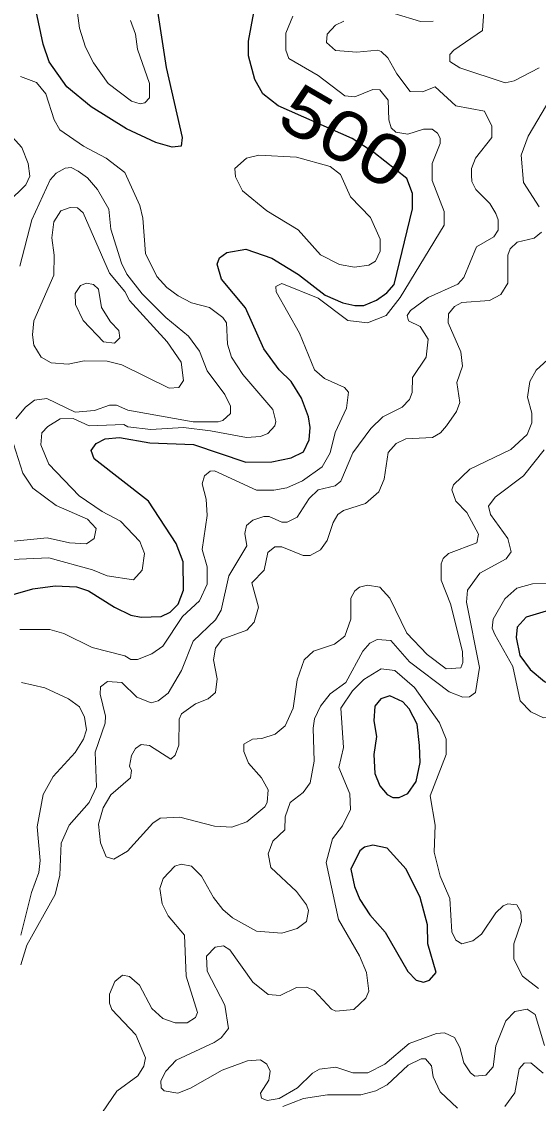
# Model space of a CAD drawing. Extents: x 577 to 602.9, y 7483.8 to 7511.6.
# Drawn here: x 592.72 to 593.545, y 7502.957 to 7504.685 of the extents above; entities that cross this region are included whole.
import ezdxf
from ezdxf.enums import TextEntityAlignment as Align

# ---------------------------------------------------------------- set-up
doc = ezdxf.new("R2010")
doc.units = 0
doc.header["$LTSCALE"] = 0.032
doc.layers.add('1', color=7, linetype='Continuous', lineweight=25)
doc.layers.add('2', color=7, linetype='Continuous', lineweight=13)
doc.layers.add('61', color=7, linetype='Continuous')

msp = doc.modelspace()

# ---------------------------------------------------------------- linework, layer by layer
at = {"layer": '1'}
for points in [[(592.9356, 7504.7088), (592.9507, 7504.6118), (592.9761, 7504.4997), (592.9745, 7504.4862), (592.9602, 7504.4846), (592.934, 7504.4917), (592.8871, 7504.514), (592.8306, 7504.549), (592.7917, 7504.5808), (592.7638, 7504.6205), (592.7543, 7504.6492), (592.7392, 7504.7199)], [(592.6644, 7503.7586), (592.7376, 7503.7792), (592.7734, 7503.784), (592.8076, 7503.7824), (592.8266, 7503.7761), (592.868, 7503.7498), (592.8942, 7503.7371), (592.9109, 7503.7339), (592.9427, 7503.7347), (592.9571, 7503.7419), (592.9698, 7503.7546), (592.9785, 7503.7769), (592.9777, 7503.8222), (592.9666, 7503.8516), (592.9221, 7503.9192), (592.8354, 7503.9868), (592.8306, 7504.0003), (592.8386, 7504.0114), (592.8529, 7504.0186), (592.8759, 7504.021), (592.9245, 7504.0122), (592.9944, 7504.0098), (593.0779, 7503.9812), (593.1193, 7503.982), (593.1503, 7503.9884), (593.1702, 7503.9979), (593.1789, 7504.017), (593.1805, 7504.0369), (593.1781, 7504.0536), (593.167, 7504.0838), (593.1503, 7504.11), (593.1312, 7504.1291), (593.1065, 7504.1625), (593.0771, 7504.2277), (593.039, 7504.2738), (593.0318, 7504.2977), (593.0358, 7504.308), (593.0477, 7504.316), (593.0779, 7504.3216), (593.1193, 7504.3072), (593.1622, 7504.281), (593.2046, 7504.2479), (593.233, 7504.2357), (593.2521, 7504.2317), (593.2664, 7504.2317), (593.2863, 7504.2404), (593.303, 7504.2516), (593.3149, 7504.2651), (593.3443, 7504.386), (593.3443, 7504.4106), (593.3348, 7504.4345), (593.2823, 7504.4758), (593.2479, 7504.4985), (593.1296, 7504.5506), (593.105, 7504.5696), (593.0922, 7504.5927), (593.0819, 7504.6301), (593.0819, 7504.6539), (593.0906, 7504.6993)]]:
    msp.add_lwpolyline(points, dxfattribs=at)
for points in [[(593.5155, 7503.6727), (593.532, 7503.6504), (593.555, 7503.6313), (593.5781, 7503.6194), (593.598, 7503.6178), (593.6099, 7503.6274), (593.6226, 7503.6639), (593.6226, 7503.6783), (593.6155, 7503.7045), (593.5948, 7503.7339), (593.5797, 7503.7427), (593.5574, 7503.7435), (593.5256, 7503.7339), (593.5113, 7503.718), (593.5097, 7503.7013)], [(593.355, 7503.5287), (593.3515, 7503.563), (593.3387, 7503.5876), (593.3284, 7503.5987), (593.3077, 7503.6083), (593.2934, 7503.6035), (593.2839, 7503.5916), (593.2823, 7503.5685), (593.2863, 7503.5431), (593.2823, 7503.5145), (593.2839, 7503.4842), (593.2918, 7503.4644), (593.3037, 7503.4508), (593.3125, 7503.4461), (593.3228, 7503.4461), (593.3364, 7503.4524), (593.3499, 7503.4715), (593.3562, 7503.5017)], [(593.3687, 7503.2123), (593.3682, 7503.2425), (593.3562, 7503.2862), (593.334, 7503.3316), (593.3037, 7503.365), (593.2807, 7503.3697), (593.2672, 7503.3665), (593.26, 7503.361), (593.2457, 7503.3316), (593.2513, 7503.3037), (593.26, 7503.2831), (593.2759, 7503.2584), (593.3006, 7503.2306), (593.3364, 7503.1678), (593.3499, 7503.1542), (593.3618, 7503.1511), (593.3713, 7503.1542), (593.3817, 7503.1662)]]:
    msp.add_lwpolyline(points, close=True, dxfattribs=at)
at = {"layer": '2'}
for points in [[(592.8091, 7504.6985), (592.8123, 7504.6746), (592.8219, 7504.6444), (592.8346, 7504.619), (592.8577, 7504.5863), (592.895, 7504.5577), (592.9093, 7504.5537), (592.9165, 7504.5553), (592.9237, 7504.5633), (592.9237, 7504.5863), (592.9046, 7504.6412), (592.9014, 7504.6651)], [(593.1527, 7504.6937), (593.1415, 7504.6667), (593.1415, 7504.6396), (593.1463, 7504.6261), (593.1932, 7504.5991), (593.2362, 7504.5665), (593.2521, 7504.5649), (593.2807, 7504.5768), (593.2918, 7504.576), (593.3053, 7504.5593), (593.3061, 7504.5283), (593.3101, 7504.5156), (593.3173, 7504.5084), (593.3364, 7504.5052), (593.3618, 7504.5132), (593.3753, 7504.5132), (593.3841, 7504.5068), (593.388, 7504.4989), (593.388, 7504.4901), (593.3753, 7504.4583), (593.3753, 7504.4313), (593.3944, 7504.382), (593.3944, 7504.3597), (593.3244, 7504.2444), (593.3022, 7504.2158), (593.2719, 7504.2039), (593.2409, 7504.2078), (593.1932, 7504.2434), (593.1352, 7504.2667), (593.1256, 7504.2619), (593.1264, 7504.2532), (593.1638, 7504.1872), (593.1877, 7504.1291), (593.2036, 7504.1148), (593.2354, 7504.1005), (593.2417, 7504.0933), (593.2385, 7504.0679), (593.2203, 7504.0289), (593.2123, 7503.9963), (593.1996, 7503.9741), (593.1686, 7503.9518), (593.1431, 7503.9407), (593.1224, 7503.9367)], [(593.3149, 7504.6977), (593.357, 7504.6849), (593.3769, 7504.6857)], [(593.458, 7504.7009), (593.4556, 7504.6706), (593.4103, 7504.6396), (593.4039, 7504.6325), (593.4039, 7504.6213), (593.4198, 7504.611), (593.4922, 7504.5871), (593.5065, 7504.5903), (593.5463, 7504.611)], [(592.9014, 7504.6651), (592.8934, 7504.6865)], [(593.4707, 7504.4997), (593.4707, 7504.518), (593.4588, 7504.5418), (593.4135, 7504.5506), (593.3801, 7504.5808), (593.3602, 7504.5728), (593.3403, 7504.5736), (593.3189, 7504.6015), (593.3045, 7504.6269), (593.2942, 7504.6372), (593.2886, 7504.6396), (593.2552, 7504.6364), (593.2211, 7504.6388), (593.2067, 7504.6516), (593.2075, 7504.6651), (593.2211, 7504.6794), (593.2346, 7504.6857)], [(593.0215, 7504.0313), (593.0787, 7504.021), (593.101, 7504.0226), (593.1129, 7504.0273), (593.124, 7504.0393), (593.1256, 7504.0464), (593.1209, 7504.0655), (593.0731, 7504.1212), (593.0549, 7504.149), (593.0485, 7504.1697), (593.0469, 7504.2039), (593.0413, 7504.2126), (593.0199, 7504.2285), (592.9912, 7504.2357), (592.9698, 7504.2468), (592.9515, 7504.2603), (592.9356, 7504.2778), (592.9173, 7504.3144), (592.9133, 7504.3709), (592.9085, 7504.3915), (592.8847, 7504.444), (592.8545, 7504.4671), (592.8187, 7504.4862), (592.7805, 7504.5124), (592.7718, 7504.5283), (592.7583, 7504.5696), (592.7432, 7504.5879), (592.7177, 7504.5975)], [(593.5717, 7504.5752), (593.5288, 7504.5021), (593.5177, 7504.4718), (593.5216, 7504.4281), (593.5463, 7504.3891)], [(592.6946, 7504.5124), (592.7201, 7504.4838), (592.7304, 7504.4583), (592.7328, 7504.4384), (592.7265, 7504.4241), (592.6978, 7504.3963)], [(592.7185, 7503.1789), (592.728, 7503.2099), (592.7734, 7503.291), (592.7805, 7503.322), (592.7829, 7503.3729), (592.7956, 7503.4015), (592.8274, 7503.4381), (592.8394, 7503.4628), (592.837, 7503.5184), (592.8529, 7503.5645), (592.8537, 7503.5757), (592.8449, 7503.6107), (592.8457, 7503.6226), (592.8569, 7503.6313), (592.8799, 7503.6298), (592.9038, 7503.6059), (592.9268, 7503.5971), (592.938, 7503.6003), (592.9539, 7503.6123), (592.9753, 7503.6488), (592.9936, 7503.6958), (593.0294, 7503.7299), (593.0382, 7503.7451), (593.0509, 7503.7999), (593.0795, 7503.8476), (593.0763, 7503.8675), (593.0787, 7503.8802), (593.0891, 7503.889), (593.1065, 7503.8945), (593.1153, 7503.8945), (593.1352, 7503.8858), (593.1439, 7503.8858), (593.1598, 7503.8937), (593.1789, 7503.9232), (593.1932, 7503.9375), (593.2203, 7503.9438), (593.2298, 7503.951), (593.2489, 7503.9963), (593.2775, 7504.0353), (593.2966, 7504.0536), (593.3276, 7504.0695), (593.3395, 7504.0814), (593.3435, 7504.0925), (593.3443, 7504.1164), (593.3658, 7504.149), (593.369, 7504.1776), (593.3562, 7504.1983), (593.3379, 7504.207), (593.3356, 7504.2158), (593.3411, 7504.2237), (593.369, 7504.2444), (593.4167, 7504.2659), (593.4262, 7504.2762), (593.4461, 7504.3255), (593.4739, 7504.3414), (593.4811, 7504.3518), (593.4811, 7504.3685), (593.4771, 7504.3788), (593.4676, 7504.3947), (593.4453, 7504.417), (593.4389, 7504.4297), (593.4381, 7504.44), (593.4381, 7504.4504), (593.4445, 7504.4671), (593.4707, 7504.4997)], [(592.7169, 7504.2945), (592.736, 7504.3685), (592.7654, 7504.4321), (592.775, 7504.4432), (592.7893, 7504.4512), (592.7988, 7504.452), (592.8099, 7504.4464), (592.8251, 7504.4353), (592.841, 7504.417), (592.8592, 7504.3852), (592.8624, 7504.3534), (592.8791, 7504.2993), (592.8879, 7504.2818)], [(593.5503, 7504.3486), (593.5383, 7504.339), (593.5113, 7504.3327), (593.5002, 7504.3223), (593.4962, 7504.312), (593.4962, 7504.2675), (593.485, 7504.2492), (593.4668, 7504.2397), (593.423, 7504.2365), (593.4111, 7504.2301), (593.4016, 7504.2182), (593.4008, 7504.2039), (593.4214, 7504.1577), (593.4238, 7504.1347), (593.4151, 7504.1084), (593.4198, 7504.0766), (593.4143, 7504.0623), (593.3984, 7504.0393), (593.3888, 7504.0281), (593.3761, 7504.021), (593.3332, 7504.0186), (593.3181, 7504.0114), (593.3053, 7503.9971), (593.299, 7503.9542), (593.2902, 7503.9343), (593.2688, 7503.9152), (593.2338, 7503.9041), (593.225, 7503.8977), (593.2171, 7503.885), (593.2075, 7503.8564), (593.1972, 7503.8413), (593.1805, 7503.8325), (593.1694, 7503.8325), (593.1352, 7503.846), (593.124, 7503.846), (593.1129, 7503.8373), (593.1073, 7503.8087), (593.0875, 7503.7888), (593.0978, 7503.7498), (593.0914, 7503.726), (593.0795, 7503.7132), (593.0398, 7503.6989), (593.0294, 7503.6846), (593.0262, 7503.6655), (593.0318, 7503.6353), (593.0294, 7503.6138), (593.0175, 7503.6035), (592.9976, 7503.5956), (592.9753, 7503.5797), (592.9714, 7503.5709), (592.9706, 7503.5296), (592.965, 7503.5137), (592.9578, 7503.5073), (592.9237, 7503.5288), (592.9109, 7503.5304), (592.9014, 7503.524), (592.895, 7503.5129), (592.8918, 7503.4962), (592.895, 7503.489), (592.8934, 7503.4771), (592.8624, 7503.45), (592.8497, 7503.4294), (592.8425, 7503.4031), (592.8457, 7503.3737), (592.8545, 7503.3514), (592.8672, 7503.3475), (592.8887, 7503.3602), (592.9292, 7503.4047), (592.9411, 7503.4127), (592.9722, 7503.4143), (593.0278, 7503.3999), (593.0557, 7503.3984), (593.0795, 7503.4071), (593.1081, 7503.431), (593.1121, 7503.4381), (593.1137, 7503.458), (593.1026, 7503.4771), (593.0819, 7503.5009), (593.0747, 7503.5192), (593.0747, 7503.5311), (593.0883, 7503.5391), (593.1034, 7503.5399), (593.1248, 7503.5471), (593.1407, 7503.5606), (593.1535, 7503.5884), (593.1598, 7503.6337), (593.171, 7503.6655), (593.1861, 7503.6798), (593.2195, 7503.691), (593.2362, 7503.7037), (593.2457, 7503.7307), (593.2457, 7503.7641), (593.2521, 7503.7761), (593.2592, 7503.7816), (593.2719, 7503.7848)], [(592.8879, 7504.2818), (592.9125, 7504.25), (592.9499, 7504.2126), (592.9865, 7504.1824), (593.004, 7504.1585), (593.0159, 7504.1275), (593.0445, 7504.0894), (593.0533, 7504.0711), (593.0533, 7504.0591), (593.0413, 7504.048), (593.0334, 7504.0456), (592.9936, 7504.0456), (592.8895, 7504.0647), (592.8712, 7504.0727), (592.86, 7504.0727), (592.8362, 7504.0639), (592.8052, 7504.0615), (592.7598, 7504.083), (592.74, 7504.0806), (592.7257, 7504.0695), (592.7105, 7504.0504)], [(593.2719, 7503.7848), (593.2918, 7503.7816), (593.3077, 7503.7641), (593.3348, 7503.7085), (593.3674, 7503.6743), (593.3976, 7503.6512), (593.4214, 7503.6528), (593.4246, 7503.6616), (593.4238, 7503.6791), (593.4047, 7503.7554), (593.3896, 7503.7928), (593.3896, 7503.819), (593.3928, 7503.8278), (593.4016, 7503.8357), (593.4469, 7503.8524), (593.4493, 7503.8667), (593.431, 7503.9009), (593.4135, 7503.9192), (593.4071, 7503.9375), (593.4095, 7503.9454), (593.4357, 7503.9701), (593.501, 7504.0019), (593.5272, 7504.0257), (593.5344, 7504.044), (593.5344, 7504.0599), (593.528, 7504.0854), (593.5312, 7504.11), (593.5415, 7504.1283), (593.5781, 7504.1617)], [(592.7503, 7504.0091), (592.7519, 7504.0281), (592.7614, 7504.0385), (592.7813, 7504.0504), (592.802, 7504.0512), (592.8274, 7504.0393), (592.8831, 7504.0417), (592.8895, 7504.0377), (592.926, 7504.0337), (592.978, 7504.0366), (593.0215, 7504.0313)], [(592.6557, 7503.8238), (592.763, 7503.8285), (592.833, 7503.8095), (592.8561, 7503.7999), (592.8982, 7503.7936), (592.9125, 7503.8087), (592.9157, 7503.8357), (592.9085, 7503.8548), (592.8775, 7503.8874), (592.8481, 7503.9025), (592.8115, 7503.9279), (592.763, 7503.978), (592.7503, 7504.0091)], [(592.7066, 7504.0106), (592.7217, 7503.9637), (592.7376, 7503.9399), (592.775, 7503.912), (592.8251, 7503.8906), (592.8386, 7503.8755), (592.8354, 7503.8596), (592.8235, 7503.8508), (592.7964, 7503.8524), (592.7606, 7503.8604), (592.6803, 7503.8524)], [(593.5542, 7504.0011), (593.5216, 7503.9597), (593.4763, 7503.9256), (593.4652, 7503.9112), (593.4684, 7503.8977), (593.4962, 7503.8596), (593.5017, 7503.8381), (593.4938, 7503.827), (593.4517, 7503.8039), (593.4318, 7503.7769), (593.4302, 7503.7578), (593.4509, 7503.6536), (593.4445, 7503.6138), (593.435, 7503.6067), (593.4246, 7503.6059), (593.4024, 7503.6146), (593.3395, 7503.6624), (593.3093, 7503.6965), (593.2878, 7503.6981), (593.2759, 7503.6926), (593.2648, 7503.6798), (593.2377, 7503.6298), (593.2123, 7503.6115), (593.1972, 7503.5916), (593.1877, 7503.5717), (593.1853, 7503.5566), (593.1869, 7503.5041), (593.1805, 7503.4691), (593.1694, 7503.454), (593.1487, 7503.4381), (593.1407, 7503.4151), (593.1399, 7503.3944), (593.1209, 7503.3761), (593.1137, 7503.3562), (593.1177, 7503.3339), (593.159, 7503.2958), (593.1749, 7503.2743), (593.1781, 7503.2656), (593.1749, 7503.2481), (593.1598, 7503.2369), (593.1352, 7503.229), (593.0946, 7503.2322), (593.0564, 7503.2536), (593.0413, 7503.2672), (593.0262, 7503.2862), (593.0071, 7503.3204), (592.9912, 7503.3363), (592.9745, 7503.3395), (592.9642, 7503.3363), (592.9459, 7503.3165), (592.9404, 7503.3005), (592.9443, 7503.2759), (592.9539, 7503.2568), (592.9801, 7503.2258), (592.9825, 7503.1606), (593.0008, 7503.1025)], [(593.1224, 7503.9367), (593.0946, 7503.9367), (593.0278, 7503.9677), (593.0207, 7503.9669), (593.0119, 7503.9597), (593.0079, 7503.947), (593.0143, 7503.9224), (593.0159, 7503.8961), (593.0079, 7503.8421), (593.0159, 7503.8142), (593.0159, 7503.7864), (593.004, 7503.7602), (592.9769, 7503.7347), (592.9451, 7503.6878), (592.9276, 7503.6751), (592.9046, 7503.6663), (592.8942, 7503.6663), (592.8847, 7503.6719), (592.8322, 7503.6854), (592.7869, 7503.7077), (592.7646, 7503.714), (592.7169, 7503.714)], [(593.5455, 7503.1407), (593.52, 7503.1606), (593.5057, 7503.1876), (593.5057, 7503.2123), (593.5184, 7503.2481), (593.5169, 7503.2632), (593.5105, 7503.2743), (593.4962, 7503.2759), (593.489, 7503.2727), (593.4771, 7503.2616), (593.454, 7503.2274), (593.4405, 7503.2171), (593.423, 7503.2123), (593.4135, 7503.2179), (593.4071, 7503.2314), (593.4039, 7503.2846), (593.388, 7503.3204), (593.3785, 7503.3586), (593.3801, 7503.4015), (593.3721, 7503.4485), (593.3976, 7503.5145), (593.3976, 7503.5391), (593.3872, 7503.5653), (593.3475, 7503.6218), (593.3157, 7503.6488), (593.2942, 7503.6512), (593.2664, 7503.6345), (593.2481, 7503.6162), (593.2298, 7503.5884), (593.2338, 7503.5256), (593.2266, 7503.4938), (593.2441, 7503.4516), (593.2449, 7503.427), (593.2322, 7503.4007), (593.2163, 7503.3801), (593.2059, 7503.3419), (593.2258, 7503.2512), (593.2592, 7503.1932), (593.2704, 7503.1662), (593.2743, 7503.1367), (593.2696, 7503.1256), (593.2505, 7503.1073), (593.2218, 7503.1049), (593.2147, 7503.1081), (593.1869, 7503.1375), (593.1749, 7503.1431), (593.159, 7503.1423), (593.1328, 7503.1296), (593.1137, 7503.1312), (593.0891, 7503.1511), (593.0525, 7503.2027), (593.0421, 7503.2091), (593.0286, 7503.2067), (593.0151, 7503.1924), (593.0159, 7503.1685), (593.0445, 7503.1145), (593.0501, 7503.0771), (593.0382, 7503.062), (593.027, 7503.0548)], [(592.7193, 7503.6298), (592.7567, 7503.621), (592.7948, 7503.6035), (592.8123, 7503.5908), (592.8203, 7503.5741), (592.8235, 7503.5542), (592.8187, 7503.5391), (592.8052, 7503.5176), (592.7702, 7503.4795), (592.7543, 7503.4508), (592.7447, 7503.3992), (592.7495, 7503.3451), (592.7471, 7503.326), (592.7352, 7503.2942), (592.7185, 7503.2258)], [(593.0008, 7503.1025), (592.9976, 7503.0946), (592.9841, 7503.0859), (592.965, 7503.0859), (592.9451, 7503.093), (592.9276, 7503.1089), (592.9078, 7503.1463), (592.8918, 7503.1598), (592.8807, 7503.1622), (592.8688, 7503.1519), (592.86, 7503.132), (592.86, 7503.1177), (592.864, 7503.1073), (592.9022, 7503.0668), (592.9173, 7503.0302), (592.9149, 7503.0167), (592.9054, 7503.0016), (592.872, 7502.9769), (592.8489, 7502.9435)], [(593.1312, 7502.965), (593.1606, 7502.9825), (593.1845, 7503.0055), (593.1956, 7503.0119), (593.2218, 7503.0151), (593.2489, 7503.0063), (593.2727, 7503.0063), (593.2998, 7503.0199), (593.3387, 7503.0532), (593.3825, 7503.0692), (593.3952, 7503.0699), (593.4111, 7503.0628), (593.4198, 7503.0469), (593.4262, 7503.0222), (593.4365, 7503.0063), (593.4437, 7503.0008), (593.4612, 7503.0024), (593.4731, 7503.0159), (593.4771, 7503.0493), (593.493, 7503.089), (593.5073, 7503.1041), (593.5272, 7503.1081), (593.5399, 7503.0994), (593.555, 7503.0501)], [(593.027, 7503.0548), (592.9666, 7503.0262), (592.9499, 7503.0087), (592.9419, 7502.9936), (592.9427, 7502.9825), (592.9475, 7502.9777), (592.969, 7502.9737), (592.9897, 7502.9817), (593.0398, 7503.0103), (593.0803, 7503.0254), (593.101, 7503.027), (593.1113, 7503.0199), (593.1169, 7503.0087), (593.1145, 7502.9944), (593.101, 7502.9737), (593.1026, 7502.9658), (593.1121, 7502.9618), (593.1312, 7502.965)], [(593.1368, 7502.9523), (593.1702, 7502.965), (593.2083, 7502.9713), (593.2616, 7502.9713), (593.2855, 7502.9777), (593.3037, 7502.9872), (593.3371, 7503.0183), (593.3578, 7503.0286), (593.365, 7503.0286), (593.3745, 7503.0175), (593.3769, 7503), (593.388, 7502.9761), (593.4159, 7502.9499)], [(593.4914, 7502.9523), (593.5073, 7502.9745), (593.5145, 7503.0127), (593.5224, 7503.0214), (593.5328, 7503.0222), (593.5526, 7503.0055)]]:
    msp.add_lwpolyline(points, dxfattribs=at)
for points in [[(593.0986, 7504.4718), (593.159, 7504.4687), (593.2123, 7504.4536), (593.229, 7504.4408), (593.2449, 7504.405), (593.2767, 7504.3724), (593.2926, 7504.3375), (593.2926, 7504.3184), (593.2847, 7504.3025), (593.2743, 7504.2961), (593.2513, 7504.2929), (593.2274, 7504.2969), (593.1972, 7504.3128), (593.1614, 7504.3526), (593.1113, 7504.3828), (593.0724, 7504.4146), (593.0612, 7504.4369), (593.0604, 7504.4504), (593.0787, 7504.4671)], [(592.9173, 7504.118), (592.9555, 7504.0997), (592.9706, 7504.1005), (592.9785, 7504.1116), (592.9745, 7504.141), (592.9523, 7504.1737), (592.8918, 7504.2397), (592.8847, 7504.254), (592.86, 7504.2834), (592.8179, 7504.3796), (592.8091, 7504.3876), (592.7972, 7504.3883), (592.7821, 7504.3828), (592.771, 7504.3653), (592.7678, 7504.3398), (592.7718, 7504.312), (592.771, 7504.2802), (592.7392, 7504.207), (592.7368, 7504.1848), (592.7392, 7504.1681), (592.7511, 7504.149), (592.767, 7504.1403), (592.794, 7504.1379), (592.8195, 7504.1434), (592.8561, 7504.1426), (592.8799, 7504.1371)], [(592.8179, 7504.2078), (592.8505, 7504.1737), (592.868, 7504.1713), (592.8767, 7504.18), (592.8751, 7504.1919), (592.8616, 7504.2055), (592.8473, 7504.2285), (592.8425, 7504.2579), (592.8346, 7504.2651), (592.8235, 7504.2675), (592.8139, 7504.2635), (592.8052, 7504.2508), (592.806, 7504.2333)], [(593.5041, 7503.6552), (593.4755, 7503.7061), (593.4715, 7503.7164), (593.4731, 7503.7307), (593.4914, 7503.7633), (593.5105, 7503.78), (593.5359, 7503.7872), (593.5606, 7503.788), (593.5757, 7503.7848), (593.598, 7503.7737), (593.6648, 7503.7132), (593.722, 7503.6894), (593.7347, 7503.6775), (593.7475, 7503.656), (593.7498, 7503.6369), (593.7475, 7503.6274), (593.7395, 7503.617), (593.722, 7503.6075), (593.6409, 7503.6091), (593.5932, 7503.5812), (593.5757, 7503.5749), (593.5534, 7503.5733), (593.5328, 7503.5828), (593.5161, 7503.6003)]]:
    msp.add_lwpolyline(points, close=True, dxfattribs=at)

# ---------------------------------------------------------------- texts
at = {"layer": '61', "width": 1.2}
msp.add_text('500', height=0.08, rotation=329.892, dxfattribs=at).set_placement((593.2163, 7504.4672), align=Align.CENTER)

doc.saveas('drawing.dxf')
